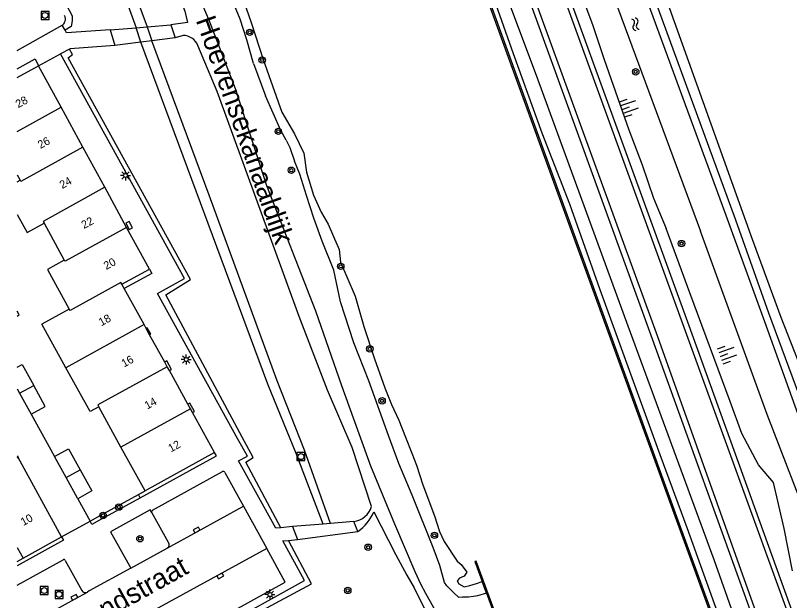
# Model space of a CAD drawing. Extents: x 135999 to 138000, y 396000 to 398501.
# Drawn here: x 135999.8 to 136096.5, y 396069.5 to 396142.6 of the extents above; entities that cross this region are included whole.
import ezdxf

# ---------------------------------------------------------------- set-up
doc = ezdxf.new("R2010")
doc.units = 0
for name, color, linetype in [('gg-afsc-erfafscheiding', 7, 'Continuous'), ('gg-afsc-hekwerk', 7, 'Continuous'), ('gg-afsc-muur', 7, 'Continuous'), ('gg-anno-huisnummerreeks BGT', 7, 'Continuous'), ('gg-anno-openbare ruimte label', 7, 'Continuous'), ('gg-bbg-bijgebouw', 7, 'Continuous'), ('gg-bbg-hoofdgebouw', 7, 'Continuous'), ('gg-bbg-tussenscheiding', 7, 'Continuous'), ('gg-knt-BGT kruinlijn', 7, 'Continuous'), ('gg-knt-bovenkant onderkant talud', 7, 'Continuous'), ('gg-knt-onverhard', 7, 'Continuous'), ('gg-knt-verharding', 7, 'Continuous'), ('gg-knt-verharding nz', 7, 'Continuous'), ('gg-kntw-bovenkant insteek waterloop', 7, 'Continuous'), ('gg-kntw-greppel-droge sloot', 7, 'Continuous'), ('gg-kwrk-kunstwerk niveau 01', 7, 'Continuous'), ('gt-grn-groengrens', 7, 'Continuous'), ('gt-grn-weggrens', 7, 'Continuous'), ('gt-symb-boom', 7, 'Continuous'), ('gt-symb-kolk', 7, 'Continuous'), ('gt-symb-lichtmast', 7, 'Continuous'), ('gt-symb-rioolschacht', 7, 'Continuous'), ('gt-symb-talud symbool', 7, 'Continuous'), ('gt-symb-watersymbool', 7, 'Continuous'), ('gx-grn-maaiveld', 7, 'Continuous')]:
    doc.layers.add(name, color=color, linetype=linetype)

# ---------------------------------------------------------------- blocks, each defined once
blk = doc.blocks.new('gt0-RS')
at = {"layer": 'gt-symb-rioolschacht'}
blk.add_lwpolyline([(-0.5, -0.5), (0.5, -0.5), (0.5, 0.5), (-0.5, 0.5)], close=True, dxfattribs=at)
blk.add_circle((0, 0), 0.375, dxfattribs=at)
blk = doc.blocks.new('gt0-KOLK')
at = {"layer": 'gt-symb-kolk'}
blk.add_lwpolyline([(0, 0), (0.375, 0), (0.375, 0.4), (-0.375, 0.4), (-0.375, 0), (0, 0)], dxfattribs=at)
blk = doc.blocks.new('gt0-BOOM')
at = {"layer": 'gt-symb-boom'}
for radius in [0.4, 0.2]:
    blk.add_circle((0, 0), radius, dxfattribs=at)
blk = doc.blocks.new('gt0-TALUD_1')
at = {"layer": 'gt-symb-talud symbool'}
for p, q in [((-1, -1), (-1, 0)), ((-0.5, -2), (-0.5, 0)), ((0, -1), (0, 0)), ((0.5, -2), (0.5, 0)), ((1, -1), (1, 0))]:
    blk.add_line(p, q, dxfattribs=at)
blk = doc.blocks.new('gt0-WA')
at = {"layer": 'gt-symb-watersymbool'}
for centre, start, end in [((-0.323, 0.022), 28.07249, 151.92751), ((0.427, 0.422), 208.07248, 331.92751), ((-0.323, -0.428), 28.07249, 151.92751), ((0.427, -0.028), 208.07248, 331.92751)]:
    blk.add_arc(centre, 0.425, start, end, dxfattribs=at)
blk = doc.blocks.new('gt0-LMAST')
at = {"layer": 'gt-symb-lichtmast'}
for p, q in [((-0.182, 0.173), (-0.447, 0.438)), ((-0.005, 0.246), (-0.005, 0.621)), ((0.172, 0.173), (0.437, 0.438)), ((-0.255, -0.004), (-0.63, -0.004)), ((-0.182, -0.181), (-0.447, -0.446)), ((-0.005, -0.254), (-0.005, -0.629)), ((0.437, -0.446), (0.172, -0.181)), ((0.245, -0.004), (0.62, -0.004))]:
    blk.add_line(p, q, dxfattribs=at)
blk.add_circle((-0.005, -0.004), 0.25, dxfattribs=at)

msp = doc.modelspace()

# ---------------------------------------------------------------- linework, layer by layer
at = {"layer": 'gg-afsc-erfafscheiding'}
msp.add_line((136000, 396087.596), (136000.119, 396087.378), dxfattribs=at)
at = {"layer": 'gg-afsc-hekwerk'}
for p, q in [((136001.744, 396092.769), (136004.663, 396087.49)), ((136007.568, 396082.218), (136009.117, 396079.412))]:
    msp.add_line(p, q, dxfattribs=at)
at = {"layer": 'gg-afsc-muur'}
for p, q in [((136010.362, 396080.099), (136015.163, 396082.749)), ((136015.163, 396082.749), (136015.995, 396083.208)), ((136009.117, 396079.412), (136010.362, 396080.099))]:
    msp.add_line(p, q, dxfattribs=at)
at = {"layer": 'gg-bbg-bijgebouw'}
for p, q in [((136000, 396095.952), (136000.303, 396095.399)), ((136000.303, 396095.399), (136001.744, 396092.769)), ((136006.116, 396084.854), (136004.663, 396087.49)), ((136007.568, 396082.218), (136006.116, 396084.854))]:
    msp.add_line(p, q, dxfattribs=at)
for points in [[(136000, 396105.052), (136000.257, 396105.192), (136000, 396105.662)], [(136000, 396098.647), (136000.646, 396098.998), (136002.085, 396096.372)], [(136001.744, 396092.769), (136003.524, 396093.745), (136002.085, 396096.372)], [(136004.663, 396087.49), (136006.437, 396088.467), (136007.89, 396085.83)], [(136007.89, 396085.83), (136009.343, 396083.193), (136007.568, 396082.218)]]:
    msp.add_lwpolyline(points, dxfattribs=at)
at = {"layer": 'gg-bbg-hoofdgebouw'}
for p, q in [((136000, 396134.861), (136002.685, 396136.346)), ((136005.507, 396131.16), (136002.685, 396136.346)), ((136008.232, 396126.153), (136005.507, 396131.16)), ((136010.956, 396121.146), (136008.232, 396126.153)), ((136000, 396122.708), (136000.374, 396122.04)), ((136000, 396121.836), (136000.374, 396122.04)), ((136013.68, 396116.139), (136010.956, 396121.146)), ((136003.376, 396116.648), (136005.899, 396112.046)), ((136016.52, 396110.921), (136013.68, 396116.139)), ((136013.082, 396109.029), (136016.52, 396110.921)), ((136013.381, 396108.486), (136013.082, 396109.029)), ((136015.861, 396103.978), (136013.381, 396108.486)), ((136006.518, 396105.904), (136003.099, 396104.033)), ((136006.098, 396098.59), (136003.099, 396104.033)), ((136016.126, 396103.497), (136015.861, 396103.978)), ((136016.56, 396102.708), (136016.126, 396103.497)), ((136018.44, 396099.292), (136016.56, 396102.708)), ((136018.754, 396098.722), (136018.44, 396099.292)), ((136019.019, 396098.24), (136018.754, 396098.722)), ((136021.333, 396094.035), (136019.019, 396098.24)), ((136012.975, 396088.68), (136010.208, 396093.694)), ((136021.647, 396093.465), (136021.333, 396094.035)), ((136021.912, 396092.984), (136021.647, 396093.465)), ((136024.66, 396087.99), (136021.912, 396092.984)), ((136015.995, 396083.208), (136012.975, 396088.68)), ((136024.66, 396087.99), (136015.995, 396083.208)), ((136000, 396087.313), (136000.119, 396087.378)), ((136005.557, 396077.43), (136000.119, 396087.378)), ((136000.745, 396074.775), (136005.557, 396077.43)), ((136000, 396074.364), (136000.745, 396074.775))]:
    msp.add_line(p, q, dxfattribs=at)
for points in [[(136000, 396117.731), (136001.243, 396115.479), (136003.376, 396116.648)], [(136005.899, 396112.046), (136003.786, 396110.887), (136006.518, 396105.904)], [(136010.208, 396093.694), (136009.118, 396093.108), (136006.098, 396098.59)]]:
    msp.add_lwpolyline(points, dxfattribs=at)
at = {"layer": 'gg-bbg-tussenscheiding'}
for p, q in [((136000, 396128.121), (136005.507, 396131.16)), ((136015.861, 396103.978), (136006.098, 396098.59)), ((136000.303, 396095.399), (136002.085, 396096.372)), ((136021.647, 396093.465), (136012.975, 396088.68)), ((136006.116, 396084.854), (136007.89, 396085.83)), ((136000, 396076.125), (136000.745, 396074.775))]:
    msp.add_line(p, q, dxfattribs=at)
for points in [[(136008.232, 396126.153), (136000.469, 396121.869), (136000.374, 396122.04)], [(136010.956, 396121.146), (136003.243, 396116.889), (136003.376, 396116.648)], [(136013.68, 396116.139), (136005.984, 396111.892), (136005.899, 396112.046)], [(136013.082, 396109.029), (136012.971, 396109.231), (136006.616, 396105.726), (136006.518, 396105.904)], [(136018.754, 396098.722), (136010.076, 396093.933), (136010.208, 396093.694)]]:
    msp.add_lwpolyline(points, dxfattribs=at)
at = {"layer": 'gg-knt-BGT kruinlijn'}
for p, q in [((136029.517, 396136.609), (136031.013, 396132.575)), ((136033.628, 396127.029), (136034.07, 396126.103)), ((136034.07, 396126.103), (136034.651, 396124.41))]:
    msp.add_line(p, q, dxfattribs=at)
for points in [[(136016.627, 396292.217), (136022.7, 396275.436), (136028.865, 396257.96), (136039.648, 396228.597), (136044.276, 396216.185), (136046.32, 396210.906), (136047.561, 396206.896), (136051.383, 396196.056), (136052.81, 396192.395), (136054.263, 396188.42), (136055.792, 396184.752), (136058.577, 396177.228), (136060.055, 396173.563), (136062.86, 396166.299), (136065.694, 396158.093), (136067.157, 396153.596), (136070.409, 396145.41), (136071.866, 396141.487), (136073.342, 396137.144), (136076.441, 396128.344), (136078.068, 396123.938), (136079.508, 396119.808), (136081.077, 396115.98)], [(136099.463, 396076.07), (136105.001, 396078.091), (136102.589, 396085.997), (136099.227, 396095.194), (136095.439, 396104.866), (136091.865, 396114.622), (136076.977, 396156.276), (136065.071, 396188.862), (136062.016, 396197.287), (136059.347, 396203.567), (136067.769, 396211.086), (136097.963, 396241.738)], [(136096.88, 396073.181), (136095.822, 396078.498), (136094.501, 396084.245), (136092.625, 396086.461), (136090.537, 396090.384), (136089.089, 396094.381), (136084.031, 396107.973), (136081.077, 396115.98)]]:
    msp.add_lwpolyline(points, dxfattribs=at)
at = {"layer": 'gg-knt-bovenkant onderkant talud'}
msp.add_lwpolyline([(136102.57, 396078.975), (136103.407, 396079.152), (136099.429, 396090.438), (136093.921, 396105.419), (136089.796, 396117.02), (136075.842, 396155.186), (136063.321, 396189.201), (136057.738, 396204.536)], dxfattribs=at)
at = {"layer": 'gg-knt-onverhard'}
msp.add_line((136020.737, 396140.139), (136019.744, 396139.838), dxfattribs=at)
for points in [[(136000, 396207.525), (136002.815, 396199.835), (136007.119, 396187.855), (136013.065, 396170.465), (136022.147, 396146.338), (136023.98, 396141.967), (136027.249, 396133.478), (136031.152, 396121.382), (136037.267, 396105.697), (136040.515, 396096.37), (136044.138, 396086.316), (136047.164, 396079.062), (136049.683, 396073.107), (136050.398, 396071.576), (136051.004, 396070.408), (136052.01, 396068.615), (136054.724, 396063.561), (136061.018, 396048.244), (136064.578, 396038.151)], [(136000, 396200.49), (136000.151, 396200.093), (136008.155, 396178.747), (136015.396, 396157.493), (136020.942, 396143.168), (136021.293, 396141.741), (136019.208, 396141.437)], [(136044.293, 396081.224), (136041.843, 396088.619), (136038.76, 396095.769), (136035.256, 396105.006), (136025, 396133.129), (136022.574, 396138.876)], [(136044.567, 396080.584), (136047.307, 396075.211), (136048.698, 396072.641), (136049.613, 396071.081), (136051.799, 396066.62), (136054.072, 396061.431), (136059.613, 396048.264), (136062.549, 396040.785), (136064.009, 396036.23)]]:
    msp.add_lwpolyline(points, dxfattribs=at)
for centre, radius, start, end in [((136020.712, 396138.135), 2.004, 21.6998, 89.2805), ((136041.707, 396082.067), 2.72, 277.56224, 341.93751), ((136039.404, 396082.691), 5.577, 304.65687, 337.79848)]:
    msp.add_arc(centre, radius, start, end, dxfattribs=at)
at = {"layer": 'gg-knt-verharding'}
for p, q in [((136000, 396138.24), (136005.629, 396141.4)), ((136005.993, 396140.78), (136005.629, 396141.4)), ((136006.556, 396138.425), (136005.441, 396137.814)), ((136016.928, 396080.768), (136025.677, 396085.599)), ((136025.96, 396085.511), (136028.277, 396081.294)), ((136015.394, 396082.331), (136015.163, 396082.749)), ((136010.59, 396079.686), (136015.394, 396082.331)), ((136028.277, 396081.294), (136031.187, 396075.974)), ((136010.59, 396079.686), (136010.362, 396080.099)), ((136018.916, 396076.729), (136016.827, 396080.488)), ((136034.424, 396078.737), (136032.933, 396078.584)), ((136033.897, 396077.004), (136035.015, 396077.108)), ((136014.213, 396073.55), (136018.748, 396076.042)), ((136000, 396071.427), (136005.734, 396074.593)), ((136006.017, 396074.497), (136008.087, 396070.74))]:
    msp.add_line(p, q, dxfattribs=at)
for points in [[(136015.122, 396293.597), (136028.613, 396256.227), (136044.37, 396212.744), (136063.596, 396159.741), (136083.901, 396103.874), (136103.098, 396050.639)], [(136105.828, 396025.3), (136105.27, 396030.319), (136079.381, 396102.176), (136059.08, 396158.12), (136039.754, 396211.415)], [(136011.61, 396140.843), (136006.18, 396140.461), (136005.993, 396140.78)], [(136012.221, 396138.855), (136006.636, 396138.469), (136006.556, 396138.425)], [(136032.933, 396078.584), (136032.332, 396078.522), (136027.673, 396086.943), (136028.768, 396087.533), (136027.567, 396089.657), (136017.535, 396107.875), (136020.93, 396109.753), (136005.441, 396137.814)], [(136000, 396135.974), (136002.247, 396137.22), (136002.685, 396136.346)], [(136014.013, 396115.852), (136014.412, 396116.07), (136013.982, 396116.86), (136013.582, 396116.643), (136014.013, 396115.852)], [(136016.52, 396110.921), (136016.816, 396110.376), (136013.381, 396108.486)], [(136016.56, 396102.708), (136016.692, 396102.781), (136016.258, 396103.569), (136016.126, 396103.497)], [(136019.019, 396098.24), (136019.282, 396098.385), (136018.703, 396099.436), (136018.44, 396099.292)], [(136021.912, 396092.984), (136022.175, 396093.128), (136021.596, 396094.18), (136021.333, 396094.035)], [(136015.394, 396082.331), (136024.897, 396087.56), (136024.66, 396087.99)], [(136016.827, 396080.488), (136016.639, 396080.826), (136011.682, 396078.072), (136014.213, 396073.55)], [(136010.59, 396079.686), (136009.345, 396078.999), (136009.117, 396079.412)], [(136005.557, 396077.43), (136005.777, 396077.027), (136000, 396073.83)], [(136024.953, 396065.919), (136035.908, 396071.981), (136033.193, 396076.939), (136033.897, 396077.004)], [(136008.483, 396057.962), (136033.488, 396071.779), (136031.187, 396075.974)], [(136014.213, 396073.55), (136009.021, 396070.698), (136008.778, 396070.544)]]:
    msp.add_lwpolyline(points, dxfattribs=at)
for centre, radius, start, end in [((136005.104, 396142.171), 0.932, 340.64195, 29.35563), ((136005.093, 396142.179), 0.945, 304.51428, 340.4085), ((136025.777, 396085.421), 0.204, 26.17577, 119.27764), ((136017.012, 396080.579), 0.206, 114.03425, 206.29555), ((136018.501, 396076.467), 0.491, 300.2172, 32.29977), ((136005.843, 396074.449), 0.181, 15.40034, 127.12346), ((136008.539, 396071.019), 0.531, 211.65387, 296.67448)]:
    msp.add_arc(centre, radius, start, end, dxfattribs=at)
at = {"layer": 'gg-knt-verharding nz'}
for points in [[(136000, 396333.523), (136014.428, 396293.612), (136028.028, 396256.03), (136043.809, 396212.532), (136062.985, 396159.619), (136083.31, 396103.68), (136102.819, 396049.91), (136105.566, 396041.82), (136108.64, 396032.547), (136110.531, 396027.02)], [(136000, 396323.152), (136011.098, 396292.408), (136024.649, 396254.993), (136040.378, 396211.668), (136059.698, 396158.366), (136079.982, 396102.514), (136107.331, 396025.85)], [(136018.748, 396076.042), (136022.516, 396078.134), (136028.277, 396081.294)], [(136031.187, 396075.974), (136010.214, 396064.476), (136005.745, 396062.004)], [(136000, 396065.717), (136007.239, 396069.719), (136008.778, 396070.544)]]:
    msp.add_lwpolyline(points, dxfattribs=at)
at = {"layer": 'gg-kntw-bovenkant insteek waterloop'}
for points in [[(136056.607, 396203.397), (136062.31, 396188.885), (136078.667, 396144.597), (136088.52, 396117.666), (136093.375, 396104.354), (136098.863, 396089.093), (136102.57, 396078.975)], [(136099.504, 396077.743), (136093.696, 396092.745), (136085.365, 396115.647)]]:
    msp.add_lwpolyline(points, dxfattribs=at)
at = {"layer": 'gg-kntw-greppel-droge sloot'}
for p, q in [((136015.454, 396139.277), (136014.86, 396141.097)), ((136016.255, 396141.206), (136016.823, 396139.456))]:
    msp.add_line(p, q, dxfattribs=at)
for points in [[(136000, 396185.325), (136000.828, 396183.18), (136011.06, 396155.236), (136016.255, 396141.206)], [(136000, 396181.444), (136009.92, 396154.804), (136014.86, 396141.097)], [(136038.227, 396079.053), (136034.85, 396087.851), (136031.327, 396096.544), (136015.454, 396139.277)], [(136039.144, 396079.129), (136035.903, 396088.275), (136032.482, 396096.955), (136023.982, 396120.178), (136016.823, 396139.456)]]:
    msp.add_lwpolyline(points, dxfattribs=at)
at = {"layer": 'gg-kwrk-kunstwerk niveau 01'}
for p, q in [((136011.61, 396140.843), (136014.86, 396141.097)), ((136011.61, 396140.843), (136012.221, 396138.855)), ((136014.86, 396141.097), (136016.255, 396141.206)), ((136016.255, 396141.206), (136019.208, 396141.437)), ((136019.208, 396141.437), (136019.744, 396139.838)), ((136019.744, 396139.838), (136016.823, 396139.456)), ((136015.454, 396139.277), (136012.221, 396138.855)), ((136016.823, 396139.456), (136015.454, 396139.277)), ((136038.227, 396079.053), (136034.424, 396078.737)), ((136034.424, 396078.737), (136035.015, 396077.108)), ((136039.144, 396079.129), (136038.227, 396079.053)), ((136042.065, 396079.371), (136039.144, 396079.129)), ((136042.575, 396078.104), (136042.065, 396079.371)), ((136035.015, 396077.108), (136042.575, 396078.104))]:
    msp.add_line(p, q, dxfattribs=at)
at = {"layer": 'gt-grn-groengrens'}
for points in [[(136000, 396165.272), (136006.785, 396152.999), (136002.647, 396150.652), (136006.87, 396142.576), (136006.882, 396141.937), (136006.772, 396141.262), (136005.993, 396140.78)], [(136032.933, 396078.584), (136028.584, 396086.779), (136029.491, 396087.363), (136028.132, 396089.924), (136018.576, 396107.697), (136021.646, 396109.606), (136006.381, 396137.325), (136006.936, 396137.732), (136006.556, 396138.425)], [(136025.514, 396065.532), (136036.777, 396071.588), (136033.897, 396077.004)]]:
    msp.add_lwpolyline(points, dxfattribs=at)
at = {"layer": 'gt-grn-weggrens'}
for p, q in [((136002.685, 396136.346), (136005.441, 396137.814)), ((136005.557, 396077.43), (136009.117, 396079.412))]:
    msp.add_line(p, q, dxfattribs=at)
at = {"layer": 'gx-grn-maaiveld'}
for p, q in [((136058.34, 396071.207), (136058.093, 396071.878)), ((136058.627, 396070.427), (136058.34, 396071.207))]:
    msp.add_line(p, q, dxfattribs=at)
for points in [[(136007.049, 396287.549), (136029.666, 396224.978), (136059.172, 396143.959), (136082.729, 396079.055), (136095.147, 396044.984)], [(136094.985, 396044.94), (136082.588, 396079.004), (136059.031, 396143.908), (136029.525, 396224.927), (136006.908, 396287.498)], [(136031.014, 396227.872), (136031.709, 396225.705), (136033.137, 396221.533), (136036.123, 396213.802), (136038.092, 396208.61), (136041.36, 396200.031), (136044.719, 396190.606), (136048.101, 396181.062), (136057.738, 396154.221), (136064.997, 396134.72), (136076.305, 396103.81), (136087.042, 396074.617)], [(136034.317, 396213.851), (136037.412, 396205.66), (136040.711, 396196.354), (136044.546, 396185.941), (136048.136, 396175.966), (136051.742, 396165.922), (136054.709, 396158.096), (136058.58, 396147.448), (136061.969, 396137.861), (136065.566, 396127.97), (136069.005, 396119.08), (136072.786, 396108.381), (136076.815, 396097.389), (136080.308, 396087.756), (136083.681, 396078.632), (136087.816, 396067.05), (136091.947, 396055.722), (136095.143, 396046.711), (136095.887, 396044.237), (136096.386, 396041.826), (136096.34, 396039.709)], [(136053.569, 396202.386), (136056.907, 396193.59), (136064.728, 396172.835), (136073.333, 396148.21), (136085.365, 396115.647)], [(136029.517, 396136.609), (136028.686, 396139.593), (136027.87, 396142.154), (136025.622, 396147.644)], [(136027.444, 396146.9), (136029.231, 396141.752), (136030.744, 396137.116), (136033.09, 396130.559), (136034.672, 396127.836), (136035.832, 396125.433), (136036.169, 396123.038), (136037.017, 396120.171), (136037.973, 396118.057), (136038.862, 396116.54), (136039.547, 396114.975), (136040.225, 396113.385), (136040.406, 396111.788), (136041.173, 396109.933), (136042.232, 396107.538), (136043.303, 396103.764), (136044.655, 396099.698), (136045.953, 396096.089), (136046.762, 396093.979), (136047.697, 396092.048), (136048.521, 396089.93), (136049.331, 396087.906), (136049.878, 396086.399), (136050.686, 396083.946), (136052.142, 396080.059), (136052.788, 396078.107), (136053.335, 396076.867), (136054.961, 396074.403), (136055.47, 396073.991), (136056.197, 396073.021), (136055.84, 396072.513), (136055.272, 396072.3), (136054.975, 396071.968), (136055.197, 396071.562), (136055.833, 396071.189), (136056.559, 396071.351), (136057.406, 396071.604), (136058.093, 396071.878)], [(136033.628, 396127.029), (136032.967, 396128.229), (136031.013, 396132.575)], [(136040.405, 396106.813), (136039.587, 396110.782), (136038.091, 396114.393), (136037.057, 396117.304), (136036.169, 396120.109), (136035.325, 396122.776), (136034.651, 396124.41)], [(136058.627, 396070.427), (136057.508, 396070.064), (136057.011, 396069.982), (136056.384, 396069.912), (136055.652, 396069.887), (136055.174, 396069.88), (136054.503, 396070.495), (136053.682, 396071.318), (136053.385, 396071.745), (136052.792, 396073.848), (136051.96, 396076.12), (136049.343, 396082.653), (136047.708, 396086.614), (136046.387, 396090.124), (136043.961, 396096.947), (136042.086, 396101.705), (136040.405, 396106.813)], [(136070.877, 396037.623), (136057.346, 396074.415), (136057.182, 396074.355), (136058.093, 396071.878)], [(136087.042, 396074.617), (136094.894, 396052.348), (136097.478, 396045.071), (136098.082, 396042.845), (136098.473, 396040.088), (136098.647, 396038.713), (136098.935, 396035.639), (136099.15, 396031.579)], [(136058.627, 396070.427), (136067.739, 396045.648), (136070.711, 396037.571)]]:
    msp.add_lwpolyline(points, dxfattribs=at)

# ---------------------------------------------------------------- block references
at = {"layer": 'gt-symb-boom'}
for p in [(136029.058, 396140.515), (136030.613, 396137.063), (136077.283, 396135.584), (136032.631, 396128.143), (136034.266, 396123.284), (136082.998, 396114.116), (136040.432, 396111.261), (136044.061, 396100.947), (136045.597, 396094.449), (136012.711, 396081.163), (136010.739, 396080.127), (136052.135, 396077.635), (136015.346, 396077.212), (136043.859, 396076.148), (136041.306, 396070.747)]:
    msp.add_blockref('gt0-BOOM', p, dxfattribs=at)
at = {"layer": 'gt-symb-kolk'}
for p, rotation in [((136022.516, 396078.134), 28.74892500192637), ((136025.29, 396072.738), -151.27618297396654), ((136007.239, 396069.719), 28.207296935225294)]:
    msp.add_blockref('gt0-KOLK', p, dxfattribs=dict(at, rotation=rotation))
at = {"layer": 'gt-symb-lichtmast'}
for p in [(136013.549, 396122.628), (136021.129, 396099.617), (136031.589, 396070.224)]:
    msp.add_blockref('gt0-LMAST', p, dxfattribs=at)
at = {"layer": 'gt-symb-rioolschacht'}
for p in [(136003.487, 396142.631), (136035.456, 396087.476), (136003.388, 396070.734), (136005.246, 396070.261)]:
    msp.add_blockref('gt0-RS', p, dxfattribs=at)
at = {"layer": 'gt-symb-talud symbool'}
for p, xscale, yscale, rotation in [((136075.535, 396130.843), 0.999976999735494, 0.999976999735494, 109.08724450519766), ((136087.816, 396099.969), 1.0002009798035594, 1.0002009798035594, 109.81181188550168)]:
    msp.add_blockref('gt0-TALUD_1', p, dxfattribs=dict(at, xscale=xscale, yscale=yscale, rotation=rotation))
at = {"layer": 'gt-symb-watersymbool', "rotation": -69.69875001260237}
msp.add_blockref('gt0-WA', (136077.237, 396141.576), dxfattribs=at)

# ---------------------------------------------------------------- texts
at = {"layer": 'gg-anno-huisnummerreeks BGT'}
for s, rotation, p in [('28', 28.6, (136000.14, 396131.03)), ('26', 28.6, (136002.913, 396125.933)), ('24', 28.6, (136005.637, 396120.926)), ('22', 28.6, (136008.362, 396115.92)), ('20', 28.6, (136011.144, 396110.807)), ('18', 28.8, (136010.527, 396103.763)), ('16', 28.8, (136013.363, 396098.61)), ('14', 28.8, (136016.256, 396093.353)), ('12', 28.8, (136019.209, 396087.987)), ('10', 28.9, (136000.781, 396078.792))]:
    msp.add_text(s, height=1, rotation=rotation, dxfattribs=at).set_placement(p)
at = {"layer": 'gg-anno-openbare ruimte label'}
for s, rotation, p in [('Hoevensekanaaldijk', 289.5, (136022.301, 396142.041)), ('Eemlandstraat', 29.1, (136002.771, 396062.496))]:
    msp.add_text(s, height=2.5, rotation=rotation, dxfattribs=at).set_placement(p)

doc.saveas('drawing.dxf')
